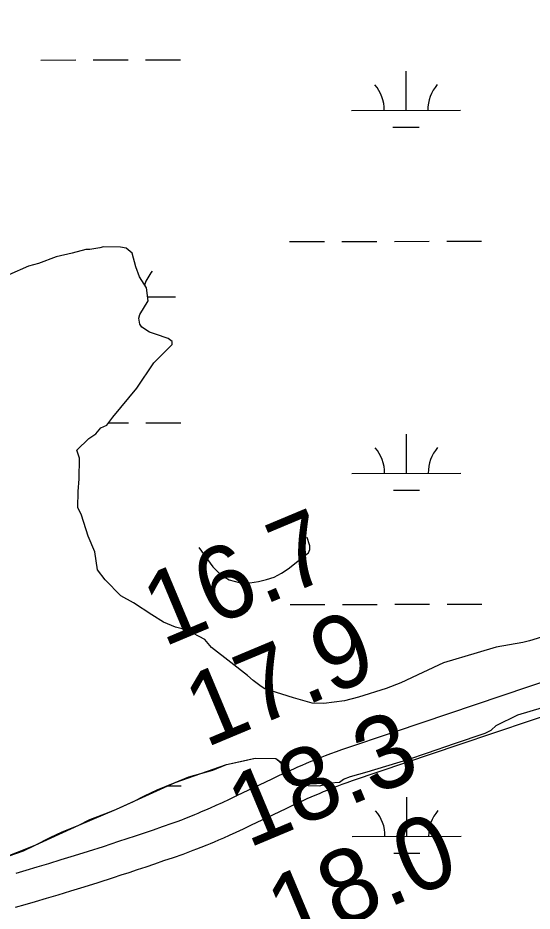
# Model space of a CAD drawing. Extents: x 3297753 to 3335611, y 652252 to 677623.
# Drawn here: x 3318170 to 3318642, y 671269 to 672087 of the extents above; entities that cross this region are included whole.
import ezdxf

# ---------------------------------------------------------------- set-up
doc = ezdxf.new("R2010")
doc.units = 0
for name, color, linetype in [('V-RIVR-EDGE', 7, 'Continuous'), ('V-RIVR-RANG', 7, 'Continuous'), ('V-ROAD-CNTR', 7, 'Continuous'), ('V-SITE-VEGE', 7, 'Continuous'), ('V-TOPO-MINR', 7, 'Continuous'), ('V-WETL-SWMP', 7, 'Continuous')]:
    doc.layers.add(name, color=color, linetype=linetype)

msp = doc.modelspace()

# ---------------------------------------------------------------- linework, layer by layer
at = {"layer": 'V-RIVR-EDGE'}
msp.add_spline([(3319128.45, 669896.06), (3319102.43, 669879.07), (3319066.7, 669858.6), (3318998.74, 669821.54), (3318951.36, 669795.67), (3318909.43, 669773.67), (3318888.84, 669759.37), (3318855.44, 669738.9), (3318784.76, 669700.69), (3318721.46, 669664.78), (3318663.98, 669631.57), (3318611.56, 669602.22), (3318546.3, 669558.18), (3318510.56, 669535.77), (3318467.46, 669512.61), (3318428.61, 669485.17), (3318397.15, 669465.86), (3318376.19, 669455.05), (3318341.63, 669437.3), (3318289.99, 669414.16), (3318221.27, 669382.92), (3318160.71, 669354.37), (3318105.57, 669327.36), (3318072.18, 669313.09), (3318054.32, 669302.28), (3318037.62, 669291.07), (3318008.5, 669278.35), (3317934.74, 669245.57), (3317848.15, 669204.67), (3317778.28, 669175.76), (3317690.15, 669136.42), (3317626.88, 669112.54), (3317574.87, 669094.44), (3317522.09, 669077.89), (3317438.26, 669052.51), (3317361.81, 669030.2), (3317325.33, 669020.99), (3317282.65, 669010.62), (3317240.35, 669001.03), (3317194.96, 668994.94), (3317157.73, 668992.7), (3317125.14, 668988.91), (3317099.93, 668988.19), (3317080.17, 668991.73), (3317051.86, 668995.29), (3317007.27, 668998.12), (3316976.25, 668998.19), (3316933.98, 668997.13), (3316897.13, 668994.12), (3316852.89, 668984.15), (3316825.35, 668979.18), (3316789.64, 668968.41), (3316757.83, 668964.61), (3316689.18, 668960.9), (3316637.21, 668958.7), (3316609.3, 668962.26), (3316564.32, 668966.25), (3316521.67, 668969.46), (3316453.44, 668978.16), (3316408.47, 668983.7), (3316370.87, 668990.77), (3316339.49, 669003.65), (3316308.11, 669017.68), (3316175.59, 669059.12), (3316062.44, 669095.85), (3316008.96, 669111.11), (3315957.45, 669138.77), (3315917.58, 669168.73), (3315889.7, 669185.47), (3315866.09, 669203.76), (3315831.26, 669231.38), (3315800.66, 669249.29), (3315742.55, 669272.71), (3315665.47, 669308.96), (3315570.21, 669365.04), (3315493.16, 669416.03), (3315408.38, 669475.19), (3315304.61, 669540.98), (3315222.53, 669595.48), (3315155.14, 669631.71), (3315081.54, 669664.47), (3315028.85, 669686.32), (3315002.89, 669692.59), (3314990.87, 669694.17), (3314966.07, 669703.92), (3314940.51, 669718.34), (3314918.45, 669734.68), (3314896.78, 669755.67), (3314868.14, 669779.01), (3314813.17, 669818.32), (3314771.76, 669851.38), (3314741.97, 669877.83), (3314699.03, 669923.3), (3314661.54, 669973.42), (3314624.43, 670022.77), (3314598.52, 670050.36), (3314575.3, 670069.81), (3314546.64, 670087.72), (3314523.39, 670093.98), (3314495.48, 670098.32), (3314476.1, 670103.8), (3314467.97, 670107.69), (3314463.32, 670108.87), (3314460.6, 670106.16), (3314446.25, 670107.75), (3314437.35, 670115.53), (3314433.12, 670128.33), (3314431.99, 670143.07), (3314432.42, 670158.97), (3314428.94, 670163.63), (3314421.21, 670172.57), (3314382.1, 670199.43), (3314356.16, 670215), (3314336.41, 670225.14), (3314320.51, 670227.5), (3314307.71, 670227.15), (3314297.63, 670226.01), (3314289.49, 670228.74), (3314284.07, 670233.41), (3314263.58, 670256.34), (3314234.21, 670300.24), (3314210.27, 670339.85), (3314183.99, 670376.37), (3314159.64, 670409.39), (3314121.77, 670464.55), (3314083.9, 670521.65), (3314058.41, 670561.27), (3314047.57, 670571.38), (3314026.29, 670588.89), (3314010.8, 670599.78), (3314004.22, 670603.29), (3313993.75, 670604.48), (3313981.34, 670603.73), (3313978.63, 670604.9), (3313958.88, 670618.91), (3313934.12, 670640.69), (3313892.34, 670683.45), (3313876.5, 670708.7), (3313854.08, 670736.29), (3313826.22, 670759.24), (3313808.02, 670773.25), (3313806.48, 670777.9), (3313803.44, 670800.79), (3313791.12, 670838.05), (3313772.59, 670874.16), (3313744.75, 670904.87), (3313727.33, 670918.48), (3313708.73, 670925.12), (3313696.34, 670933.3), (3313689.78, 670944.95), (3313684.39, 670960.08), (3313677.07, 670978.72), (3313670.11, 670989.59), (3313656.96, 671002.42), (3313636.06, 671018.37), (3313615.56, 671042.86), (3313603.21, 671064.6), (3313592, 671080.53), (3313565.34, 671118.21), (3313548.73, 671146.95), (3313542.16, 671155.89), (3313529.39, 671167.94), (3313523.99, 671178.43), (3313524.03, 671193.94), (3313519.42, 671213.73), (3313509.42, 671244.78), (3313493.98, 671276.23), (3313469.64, 671310.8), (3313446.46, 671348.09), (3313425.21, 671380.72), (3313399.72, 671423.82), (3313367.28, 671477.81), (3313340.62, 671517.82), (3313310.86, 671556.67), (3313282.64, 671593.97), (3313261.37, 671615.74), (3313235.84, 671644.11), (3313221.55, 671667.81), (3313207.66, 671695.76), (3313192.19, 671714.41), (3313177.9, 671738.49), (3313162.86, 671770.72), (3313133.13, 671822.76), (3313095.7, 671899.25), (3313081.44, 671936.12), (3313064.47, 671974.56), (3313049.43, 672009.11), (3313032.42, 672030.87), (3313011.53, 672048.37), (3313009.99, 672053.42), (3313008.06, 672060.01), (3313006.13, 672063.51), (3312992.2, 672075.57), (3312979.83, 672090.33), (3312969.4, 672106.65), (3312960.16, 672133.82), (3312954.78, 672153.61), (3312938.56, 672181.96), (3312919.25, 672214.19), (3312906.53, 672244.47), (3312890.32, 672278.25), (3312865.61, 672319.03), (3312852.49, 672347.37), (3312845.16, 672364.45), (3312835.9, 672379.6), (3312824.29, 672390.49), (3312817.34, 672405.24), (3312803.06, 672430.1), (3312791.09, 672451.46), (3312777.55, 672467.39), (3312769.05, 672479.04), (3312760.17, 672496.52), (3312756.37, 672525.22), (3312752.93, 672545.01), (3312743.29, 672569.47), (3312730.94, 672593.93), (3312715.09, 672611.42), (3312711.23, 672618.41), (3312711.24, 672622.67), (3312712.03, 672630.04), (3312706.63, 672640.14), (3312695.41, 672653.74), (3312691.54, 672656.07), (3312691.14, 672649.87), (3312671.75, 672650.31), (3312659.34, 672651.5), (3312656.63, 672653.45), (3312655.86, 672655.78), (3312655.87, 672660.43), (3312657.43, 672663.92), (3312662.48, 672667.39), (3312665.97, 672667.77), (3312673.34, 672666.2), (3312685.35, 672662.68), (3312689.62, 672663.45), (3312690.79, 672666.55), (3312680.75, 672685.19), (3312674.19, 672698.39), (3312664.92, 672710.43), (3312661.46, 672722.85), (3312652.59, 672744.59), (3312642.56, 672764.78), (3312630.57, 672779.93), (3312620.16, 672802.45), (3312606.63, 672821.49), (3312599.68, 672834.69), (3312586.93, 672851.79), (3312575.75, 672877.02), (3312565.35, 672908.07), (3312555.31, 672925.55), (3312544.5, 672942.64), (3312535.26, 672972.13), (3312524.49, 673007.45), (3312515.25, 673033.46), (3312497.53, 673081.2), (3312492.13, 673094.79), (3312486.34, 673107.21), (3312471.64, 673121.21), (3312462.35, 673128.6), (3312455.8, 673144.9), (3312445.42, 673179.05), (3312425.74, 673220.21), (3312421.51, 673234.18), (3312420.76, 673246.2), (3312418.07, 673255.52), (3312403.05, 673297.05), (3312376.45, 673363.04), (3312353.73, 673425.15), (3312312.85, 673516.77), (3312308.21, 673522.99), (3312298.14, 673529.99), (3312295.83, 673533.88), (3312295.85, 673544.73), (3312295.12, 673561.41), (3312291.28, 673578.1), (3312279.73, 673610.7), (3312265.87, 673650.68), (3312259.71, 673670.47), (3312252.8, 673700.35), (3312246.26, 673718.98), (3312244.32, 673722.09), (3312239.68, 673724.43), (3312231.16, 673731.43), (3312227.69, 673739.58), (3312227.32, 673747.72), (3312225.82, 673765.18), (3312221.6, 673783.8), (3312215.06, 673806.7), (3312206.57, 673824.56), (3312195.79, 673854.84), (3312188.51, 673891.7), (3312185.84, 673909.15), (3312175.82, 673935.94), (3312163.09, 673960.4), (3312160, 673967.78), (3312160.04, 673981.35), (3312156.21, 674003.85), (3312152.77, 674023.64), (3312140.46, 674063.61), (3312122.78, 674126.09), (3312116.65, 674157.13), (3312105.91, 674205.24), (3312092.04, 674242.9), (3312078.92, 674267.36), (3312075.46, 674280.55), (3312073.94, 674291.42), (3312066.22, 674307.33), (3312063.91, 674314.71), (3312064.71, 674322.46), (3312065.11, 674329.05), (3312058.54, 674339.54), (3312053.53, 674350.02), (3312051.61, 674359.72), (3312049.32, 674374.47), (3312044.35, 674402.79), (3312044.36, 674407.44), (3312047.87, 674412.86), (3312049.43, 674416.35), (3312048.66, 674421.39), (3312045.18, 674426.44), (3312039.37, 674428.4), (3312032.48, 674462.93), (3312024.43, 674503.67), (3312017.91, 674530.05), (3312012.49, 674533.56), (3312009.01, 674538.61), (3312009.02, 674542.1), (3312012.13, 674544.42), (3312016.39, 674545.18), (3312017.96, 674549.83), (3312015.68, 674570.39), (3312009.91, 674590.18), (3312007.59, 674592.9), (3312003.33, 674595.24), (3311998.68, 674597.58), (3311999.85, 674600.68), (3312002.58, 674604.55), (3312002.98, 674610.75), (3311997.59, 674625.12), (3311996.83, 674634.04), (3311998.04, 674649.93), (3311996.9, 674660.41), (3311993.04, 674667.4), (3311982.99, 674679.44), (3311982.63, 674692.63), (3311982.3, 674714.74), (3311983.86, 674718.22), (3311981.19, 674735.29), (3311978.87, 674739.95), (3311972.69, 674751.6), (3311964.98, 674768.3), (3311960.36, 674783.43), (3311953.45, 674811.76), (3311951.57, 674835.81), (3311949.71, 674865.28), (3311946.65, 674884.29), (3311939.31, 674896.33), (3311937.78, 674903.71), (3311938.58, 674914.17), (3311938.22, 674925.42), (3311931.71, 674958.01), (3311920.93, 674990.23), (3311909.78, 675028.65), (3311896.69, 675065.91), (3311889.78, 675096.56), (3311885.56, 675114.41), (3311882.47, 675119.07), (3311872.01, 675124.14), (3311865.03, 675124.16), (3311859.2, 675119.13), (3311856.86, 675114.48), (3311856.85, 675109.44), (3311858.39, 675104.78), (3311869.62, 675098.94), (3311876.19, 675089.62), (3311876.19, 675087.68), (3311871.92, 675086.91), (3311863, 675086.93), (3311853.69, 675086.18), (3311849.41, 675081.54), (3311847.07, 675075.73), (3311847.06, 675072.24), (3311847.05, 675067.2), (3311849.75, 675059.43), (3311848.96, 675056.33), (3311844.3, 675053.63), (3311838.87, 675052.09), (3311833.83, 675052.1), (3311831.13, 675057.93), (3311827.66, 675068.79), (3311827.68, 675074.22), (3311826.91, 675076.16), (3311824.58, 675077.72), (3311819.54, 675077.73), (3311814.88, 675073.87), (3311809.84, 675072.72), (3311793.15, 675068.1), (3311785, 675068.12), (3311778.04, 675073.57), (3311775.72, 675079.39), (3311778.47, 675091.41), (3311781.6, 675104.2), (3311784.33, 675108.46), (3311789.38, 675112.32), (3311788.61, 675115.04), (3311783.57, 675116.99), (3311782.42, 675122.04), (3311782.43, 675125.91), (3311787.88, 675135.21), (3311787.51, 675139.09), (3311785.18, 675141.03), (3311771.6, 675136.41), (3311760.74, 675134.89), (3311735.92, 675134.17), (3311725.83, 675133.81), (3311723.51, 675134.59), (3311722.36, 675138.86), (3311722.39, 675153.6), (3311723.2, 675168.72), (3311725.94, 675175.69), (3311733.33, 675184.2), (3311735.67, 675190.79), (3311740.38, 675212.11)], degree=3, dxfattribs=at)
at = {"layer": 'V-ROAD-CNTR'}
for points in [[(3318663.1, 671482.4), (3318565.18, 671449.45), (3318516.22, 671432.95), (3318467.22, 671416.41), (3318462.07, 671414.63), (3318457.06, 671412.82), (3318452.25, 671411.01), (3318447.62, 671409.2), (3318443.16, 671407.42), (3318438.86, 671405.65), (3318434.72, 671403.91), (3318430.73, 671402.19), (3318426.89, 671400.51), (3318423.16, 671398.85), (3318416.03, 671395.62), (3318409.37, 671392.54), (3318403.16, 671389.61), (3318391.62, 671384.12), (3318371.55, 671374.51), (3318364.08, 671370.98), (3318357.54, 671367.94), (3318351.82, 671365.33), (3318346.81, 671363.09), (3318342.43, 671361.17), (3318338.59, 671359.52), (3318335.23, 671358.1), (3318332.31, 671356.89), (3318327.13, 671354.79), (3318323.26, 671353.27), (3318320.37, 671352.17), (3318315.98, 671350.54), (3318311.57, 671348.96), (3318302.83, 671345.91), (3318294.32, 671342.97), (3318286.07, 671340.16), (3318278.08, 671337.46), (3318270.32, 671334.87), (3318262.8, 671332.38), (3318255.51, 671330), (3318248.46, 671327.71), (3318234.73, 671323.32), (3318221.86, 671319.28), (3318209.77, 671315.55), (3318198.43, 671312.11), (3318187.78, 671308.93), (3318177.79, 671305.98), (3318168.41, 671303.26)], [(3318672.68, 671453.97), (3318574.76, 671421.02), (3318525.81, 671404.53), (3318476.93, 671388.02), (3318472.08, 671386.34), (3318467.44, 671384.67), (3318462.96, 671382.98), (3318458.63, 671381.3), (3318454.44, 671379.62), (3318450.39, 671377.95), (3318446.47, 671376.3), (3318442.67, 671374.67), (3318438.99, 671373.06), (3318435.45, 671371.49), (3318428.53, 671368.35), (3318422.06, 671365.35), (3318415.99, 671362.5), (3318404.55, 671357.05), (3318384.43, 671347.41), (3318376.8, 671343.81), (3318370.08, 671340.69), (3318364.17, 671337.99), (3318358.96, 671335.66), (3318354.39, 671333.65), (3318350.36, 671331.92), (3318346.81, 671330.42), (3318343.68, 671329.12), (3318338.23, 671326.92), (3318334.09, 671325.3), (3318330.95, 671324.1), (3318326.26, 671322.35), (3318321.56, 671320.67), (3318312.66, 671317.56), (3318304.05, 671314.6), (3318295.71, 671311.75), (3318287.63, 671309.02), (3318279.78, 671306.4), (3318272.18, 671303.89), (3318264.81, 671301.47), (3318257.65, 671299.15), (3318243.79, 671294.72), (3318230.78, 671290.64), (3318218.55, 671286.87), (3318207.08, 671283.38), (3318196.31, 671280.17), (3318186.21, 671277.19), (3318176.72, 671274.43), (3318167.82, 671271.88)]]:
    msp.add_lwpolyline(points, dxfattribs=at)
at = {"layer": 'V-SITE-VEGE'}
for points in [[(3318670.43, 671525.93), (3318639.58, 671516.49), (3318633.23, 671514.79), (3318608.79, 671510.66), (3318591.56, 671505.52), (3318560.71, 671496.08), (3318541.61, 671487.36), (3318521.6, 671477.75), (3318507.98, 671472.56), (3318482.57, 671464.84), (3318469.88, 671461.43), (3318450.88, 671459.03), (3318440.05, 671459.2), (3318422.98, 671463.99), (3318396.93, 671472.53), (3318393.35, 671474.39), (3318386.22, 671479.92), (3318380.88, 671484.52), (3318365.72, 671496.5), (3318347.89, 671510.33), (3318341.68, 671517.65), (3318325.57, 671526.03), (3318314.78, 671528.91), (3318304.02, 671533.6), (3318293.29, 671540.09), (3318276.32, 671551.2), (3318264.69, 671557.7), (3318250.48, 671572.38), (3318243.4, 671581.52), (3318240.96, 671597.81), (3318234.87, 671612.34), (3318228.86, 671631.4), (3318225.36, 671638.68), (3318225.59, 671653.12), (3318226.68, 671664.84), (3318226.99, 671683.79), (3318224.39, 671691.06), (3318235.4, 671701.71), (3318241.79, 671706.12), (3318246.39, 671711.47), (3318251.85, 671714.09), (3318257.37, 671721.22), (3318279.47, 671747.95), (3318295.19, 671771.17), (3318311.71, 671788.06), (3318311.75, 671790.77), (3318308.19, 671793.53), (3318296.51, 671797.33), (3318291.12, 671799.22), (3318283.98, 671803.85), (3318282.22, 671806.59), (3318281.4, 671812.02), (3318282.36, 671815.61), (3318289.78, 671828.13), (3318288.17, 671839.9), (3318282.01, 671849.92), (3318278.54, 671859.01), (3318275.14, 671871.7), (3318269.79, 671876.3), (3318264.39, 671877.29), (3318249.05, 671877.54), (3318245.42, 671876.69), (3318236.37, 671875.03), (3318232.76, 671875.09), (3318220.07, 671871.68), (3318205.57, 671868.3), (3318189.22, 671862.24), (3318180.15, 671859.68), (3318161.97, 671851.85)], [(3318628.79, 671448.41), (3318651.47, 671455.27)], [(3318155.43, 671316.97), (3318175.41, 671323.87), (3318186.32, 671329.11), (3318199.98, 671336.11), (3318210.9, 671341.35), (3318226.34, 671347.43), (3318236.35, 671352.69), (3318252.7, 671358.74), (3318260.88, 671362.22), (3318276.34, 671369.2), (3318286.35, 671374.45), (3318298.18, 671379.68), (3318314.54, 671386.64), (3318327.26, 671391.85), (3318349.02, 671397.82), (3318361.74, 671403.04), (3318377.14, 671406.4), (3318388.02, 671408.93), (3318406.97, 671408.63), (3318413.22, 671404.02), (3318415.87, 671400.36), (3318419.33, 671391.28), (3318421.94, 671384.92), (3318425.54, 671383.96), (3318447.2, 671383.61), (3318456.26, 671386.18), (3318465.3, 671386.93), (3318468.96, 671389.58), (3318475.32, 671392.19), (3318490.73, 671396.46), (3318527.93, 671407.59), (3318546.08, 671413.62), (3318570.59, 671422.26), (3318598.73, 671431.74), (3318604.19, 671434.36), (3318608.77, 671438.8), (3318628.79, 671448.41)]]:
    msp.add_lwpolyline(points, dxfattribs=at)
at = {"layer": 'V-TOPO-MINR'}
msp.add_lwpolyline([(3318336.42, 671601.85), (3318349.07, 671584.23), (3318356.18, 671577.26), (3318364.1, 671572.19), (3318373.25, 671569.98), (3318383.2, 671569.68), (3318391.01, 671570.79), (3318398.37, 671572.45), (3318405.41, 671574.82), (3318412, 671578.26), (3318418.28, 671582.43), (3318435.97, 671596.29), (3318436.75, 671597.06), (3318438.08, 671599.97), (3318438.13, 671602.22), (3318437.95, 671603.32), (3318437.67, 671604.42), (3318435.5, 671610.93)], dxfattribs=at)
at = {"layer": 'V-WETL-SWMP'}
for p, q in [((3318191.39, 672048.68), (3318223.39, 672048.72)), ((3318239.39, 672048.73), (3318271.39, 672048.77)), ((3318287.39, 672048.78), (3318319.39, 672048.81)), ((3318526.28, 672002.59), (3318526.24, 672038.59)), ((3318476.28, 672002.54), (3318576.28, 672002.65)), ((3318514.29, 671987.15), (3318538.29, 671987.18)), ((3318419.55, 671882.42), (3318451.55, 671882.45)), ((3318467.55, 671882.46), (3318499.55, 671882.5)), ((3318515.55, 671882.51), (3318547.55, 671882.55)), ((3318563.55, 671882.56), (3318595.55, 671882.59)), ((3318289.32, 671831.54), (3318315.01, 671831.57)), ((3318253.39, 671716.07), (3318271.72, 671716.09)), ((3318287.72, 671716.11), (3318319.72, 671716.14)), ((3318526.61, 671669.92), (3318526.58, 671705.92)), ((3318476.61, 671669.87), (3318576.61, 671669.97)), ((3318514.63, 671654.48), (3318538.63, 671654.5)), ((3318419.89, 671549.74), (3318451.89, 671549.77)), ((3318467.89, 671549.79), (3318499.89, 671549.82)), ((3318515.89, 671549.84), (3318547.89, 671549.87)), ((3318563.89, 671549.89), (3318595.89, 671549.92)), ((3318307.54, 671383.45), (3318320.06, 671383.46)), ((3318526.95, 671337.25), (3318526.92, 671373.25)), ((3318476.95, 671337.19), (3318576.95, 671337.3)), ((3318514.97, 671321.8), (3318538.97, 671321.83))]:
    msp.add_line(p, q, dxfattribs=at)
for points in [[(3318670.43, 671525.93), (3318639.58, 671516.49), (3318633.23, 671514.78), (3318608.79, 671510.66), (3318591.56, 671505.52), (3318560.71, 671496.08), (3318541.62, 671487.36), (3318521.6, 671477.75), (3318507.98, 671472.56), (3318482.57, 671464.84), (3318469.88, 671461.43), (3318450.88, 671459.03), (3318440.05, 671459.2), (3318422.98, 671463.99), (3318396.93, 671472.53), (3318393.35, 671474.39), (3318386.22, 671479.92), (3318380.88, 671484.52), (3318365.72, 671496.5), (3318347.89, 671510.33), (3318341.69, 671517.65), (3318325.57, 671526.03), (3318314.78, 671528.91), (3318304.02, 671533.6), (3318293.29, 671540.09), (3318276.32, 671551.2), (3318264.69, 671557.7), (3318250.48, 671572.37), (3318243.4, 671581.52), (3318240.96, 671597.81), (3318234.87, 671612.35), (3318228.85, 671631.4), (3318225.36, 671638.68), (3318225.59, 671653.12), (3318226.68, 671664.84), (3318226.99, 671683.79), (3318224.39, 671691.06), (3318235.4, 671701.71), (3318241.79, 671706.12), (3318246.39, 671711.47), (3318251.85, 671714.09), (3318257.38, 671721.22), (3318279.47, 671747.95), (3318295.19, 671771.17), (3318311.71, 671788.06), (3318311.75, 671790.77), (3318308.19, 671793.53), (3318296.51, 671797.33), (3318291.13, 671799.22), (3318283.98, 671803.85), (3318282.22, 671806.59), (3318281.4, 671812.02), (3318282.36, 671815.61), (3318289.78, 671828.13), (3318288.17, 671839.89), (3318282.01, 671849.92), (3318278.54, 671859.01), (3318275.14, 671871.7), (3318269.79, 671876.3), (3318264.39, 671877.29), (3318249.05, 671877.54), (3318245.42, 671876.69), (3318236.37, 671875.03), (3318232.76, 671875.09), (3318220.06, 671871.68), (3318205.57, 671868.3), (3318189.22, 671862.24), (3318180.15, 671859.68), (3318161.97, 671851.85)], [(3318570.59, 671422.26), (3318598.73, 671431.74), (3318604.19, 671434.36), (3318608.77, 671438.8), (3318628.79, 671448.41), (3318651.47, 671455.27)], [(3318155.43, 671316.97), (3318186.32, 671329.11), (3318226.34, 671347.43), (3318260.88, 671362.22), (3318314.54, 671386.64), (3318361.74, 671403.04), (3318388.02, 671408.93), (3318406.97, 671408.63), (3318415.87, 671400.36), (3318421.94, 671384.92), (3318455.24, 671385.89), (3318456.26, 671386.17), (3318465.3, 671386.93), (3318468.96, 671389.58), (3318475.32, 671392.19), (3318490.73, 671396.45), (3318527.93, 671407.59), (3318546.08, 671413.62), (3318570.59, 671422.26)]]:
    msp.add_lwpolyline(points, dxfattribs=at)
for centre, start, end in [((3318471.03, 672003.01), 359.28648, 40.83014), ((3318581.52, 672003.13), 139.28648, 180.83014), ((3318320.26, 671832.05), 139.28648, 162.80227), ((3318471.37, 671670.34), 359.28648, 40.83014), ((3318581.86, 671670.45), 139.28648, 180.83014), ((3318471.71, 671337.66), 359.28648, 40.83014), ((3318582.2, 671337.78), 139.28648, 180.83014)]:
    msp.add_arc(centre, 35.25, start, end, dxfattribs=at)

# ---------------------------------------------------------------- texts
at = {"layer": 'V-RIVR-RANG'}
for s, p in [('16.7', (3318303.71, 671510.32)), ('17.9', (3318342.34, 671418.09)), ('18.3', (3318381.46, 671326.05)), ('18.0', (3318417.66, 671232.8))]:
    msp.add_text(s, height=67, rotation=22.73833, dxfattribs=at).set_placement(p)

doc.saveas('drawing.dxf')
